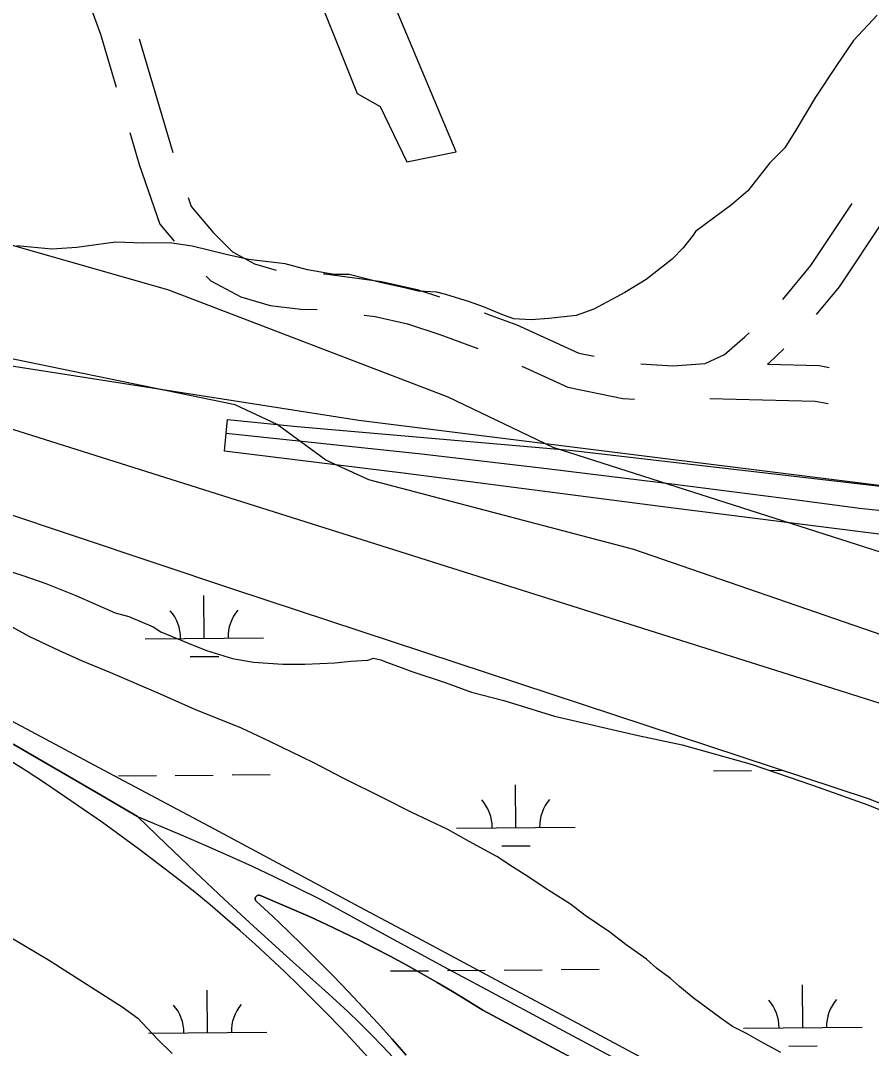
# Model space of a CAD drawing. Extents: x 3568792 to 3606828, y 529143 to 554785.
# Drawn here: x 3599990 to 3600708, y 538044 to 538911 of the extents above; entities that cross this region are included whole.
import ezdxf

# ---------------------------------------------------------------- set-up
doc = ezdxf.new("R2010")
doc.units = 0
for name, color, linetype in [('V-BRDG-OTLN', 7, 'Continuous'), ('V-ROAD-CNTR', 7, 'Continuous'), ('V-SITE-VEGE', 7, 'Continuous'), ('V-TOPO-SHOR', 7, 'Continuous'), ('V-WETL-SWMP', 7, 'Continuous')]:
    doc.layers.add(name, color=color, linetype=linetype)

msp = doc.modelspace()

# ---------------------------------------------------------------- linework, layer by layer
at = {"layer": 'V-BRDG-OTLN'}
for p, q in [((3600163.66, 538563.2), (3600164.75, 538574.64)), ((3600164.75, 538574.64), (3600223.61, 538568.7)), ((3600223.61, 538568.7), (3600453.34, 538548.71)), ((3600162.22, 538548.06), (3600163.66, 538563.2)), ((3600315.13, 538529.03), (3600162.22, 538548.06)), ((3600453.34, 538548.71), (3600802.8, 538508.34)), ((3600536.42, 538500.4), (3600315.13, 538529.03)), ((3600784.3, 538469.24), (3600536.42, 538500.4))]:
    msp.add_line(p, q, dxfattribs=at)
for points in [[(3600163.66, 538563.2), (3600328.25, 538545.61), (3600381.1, 538539.51), (3600433.94, 538533.26), (3600486.75, 538526.87), (3600539.55, 538520.32), (3600592.32, 538513.62), (3600645.06, 538506.77), (3600697.78, 538499.78), (3600735.14, 538495.88)], [(3599860.31, 538356.62), (3599843, 538365.54), (3599825.58, 538374.26), (3599579.35, 538505.01), (3599585.58, 538517.84), (3599591.38, 538529.81), (3599685.04, 538479.63), (3599778.71, 538429.49), (3599872.39, 538379.39), (3599966.09, 538329.33), (3600059.81, 538279.31), (3600153.54, 538229.32)], [(3599984.47, 538300.49), (3600019.35, 538280.35), (3600054.17, 538260.11), (3600088.91, 538239.77), (3600113.1, 538216.37), (3600137.47, 538193.15), (3600162.01, 538170.11), (3600186.72, 538147.26), (3600211.6, 538124.59), (3600236.64, 538102.11), (3600246.78, 538093.23), (3600256.77, 538084.19), (3600266.61, 538074.99), (3600276.29, 538065.62), (3600285.81, 538056.1), (3600295.18, 538046.42), (3600304.38, 538036.58)], [(3600283.24, 538036.83), (3600271.87, 538049.24), (3600260.34, 538061.51), (3600248.67, 538073.64), (3600236.84, 538085.61), (3600224.87, 538097.45), (3600212.76, 538109.13), (3600200.5, 538120.66), (3600188.09, 538132.05), (3600175.55, 538143.28), (3600162.88, 538154.35), (3600150.06, 538165.27), (3600137.11, 538176.02), (3600121.84, 538188.1), (3600106.43, 538200), (3600090.89, 538211.73), (3600075.21, 538223.28), (3600059.4, 538234.65), (3600043.47, 538245.84), (3600027.41, 538256.85), (3600011.22, 538267.67), (3599994.91, 538278.31), (3599978.48, 538288.77)], [(3600088.91, 538239.77), (3600108.38, 538231.76), (3600127.77, 538223.56), (3600147.08, 538215.17), (3600166.32, 538206.6), (3600185.47, 538197.84), (3600204.55, 538188.91), (3600223.54, 538179.79), (3600242.44, 538170.48), (3600294.65, 538141.86), (3600346.96, 538113.41), (3600399.37, 538085.15), (3600451.87, 538057.05), (3600504.47, 538029.14)], [(3600153.54, 538229.32), (3600214.84, 538196.57), (3600276.14, 538163.8), (3600337.42, 538131.02), (3600398.7, 538098.23), (3600459.97, 538065.44), (3600521.23, 538032.64)], [(3600315.54, 538038.53), (3600303.57, 538052.1), (3600291.46, 538065.54), (3600279.2, 538078.85), (3600266.79, 538092.02), (3600254.24, 538105.06), (3600241.54, 538117.95), (3600228.71, 538130.71), (3600215.73, 538143.32), (3600202.62, 538155.79), (3600189.36, 538168.12), (3600188.8, 538168.68), (3600188.42, 538169.37), (3600188.22, 538170.14), (3600188.22, 538170.93), (3600188.43, 538171.69), (3600188.83, 538172.38), (3600189.4, 538172.93), (3600190.09, 538173.32), (3600190.86, 538173.52), (3600191.65, 538173.52), (3600192.41, 538173.3), (3600193.1, 538172.9), (3600206.99, 538167.15), (3600220.81, 538161.21)], [(3600490.42, 538017.34), (3600435.25, 538046.9), (3600380.12, 538076.53), (3600367.36, 538084.51), (3600354.5, 538092.33), (3600341.53, 538099.98), (3600328.47, 538107.46), (3600315.32, 538114.78), (3600302.08, 538121.93), (3600288.74, 538128.91), (3600275.32, 538135.72), (3600261.81, 538142.35), (3600248.22, 538148.82), (3600234.56, 538155.1), (3600220.81, 538161.21), (3600206.99, 538167.15), (3600193.1, 538172.9), (3600192.41, 538173.3), (3600191.65, 538173.52), (3600190.86, 538173.52), (3600190.09, 538173.32), (3600189.4, 538172.93), (3600188.83, 538172.38), (3600188.43, 538171.69), (3600188.22, 538170.93), (3600188.22, 538170.14), (3600188.42, 538169.37), (3600188.8, 538168.68), (3600189.36, 538168.12), (3600202.62, 538155.79), (3600215.73, 538143.32), (3600228.71, 538130.71), (3600241.54, 538117.95), (3600254.24, 538105.06), (3600266.79, 538092.02), (3600279.2, 538078.85), (3600291.46, 538065.54), (3600303.57, 538052.1), (3600315.54, 538038.53)], [(3600220.81, 538161.21), (3600234.56, 538155.1), (3600248.22, 538148.82), (3600261.81, 538142.35), (3600275.32, 538135.72), (3600288.74, 538128.91), (3600302.08, 538121.93), (3600315.32, 538114.78), (3600328.47, 538107.46), (3600341.53, 538099.98), (3600354.5, 538092.33), (3600367.36, 538084.51), (3600380.12, 538076.53), (3600435.25, 538046.9), (3600490.42, 538017.34)]]:
    msp.add_lwpolyline(points, dxfattribs=at)
at = {"layer": 'V-ROAD-CNTR'}
msp.add_line((3600090.24, 538895.63), (3600118.71, 538799.77), dxfattribs=at)
for points in [[(3600039.44, 538949.76), (3600057.73, 538899.72), (3600071.03, 538854.93)], [(3600082.42, 538816.59), (3600090.41, 538789.7), (3600107.66, 538739.52), (3600119.69, 538724.95)], [(3600131.68, 538761.93), (3600134.26, 538754.42), (3600152.56, 538732.26), (3600168.92, 538715.94), (3600187.42, 538705.96), (3600205.81, 538700.48)], [(3600633.04, 538675.88), (3600656.76, 538704.47), (3600691.45, 538756.81)], [(3600661.43, 538663.11), (3600680.87, 538686.55), (3600719.27, 538744.48)], [(3600245.61, 538697.39), (3600247.22, 538697.37), (3600294.67, 538690.98), (3600324.72, 538684.16), (3600343.43, 538678)], [(3600146.81, 538695.62), (3600150.83, 538691.61), (3600175.89, 538678.09), (3600200.7, 538670.7), (3600226.7, 538667.57), (3600240.47, 538667.44)], [(3599635.82, 538674.14), (3600275.56, 538574.13), (3600815.47, 538506.65), (3600987.13, 538497.93)], [(3600280.16, 538662.67), (3600289.33, 538661.43), (3600316.69, 538655.22), (3600343.98, 538646.23), (3600375.85, 538634.51)], [(3600381.09, 538664.55), (3600387.11, 538662.34), (3600408.68, 538654.35), (3600461.09, 538630.67), (3600473.9, 538628.04)], [(3600513.29, 538621.54), (3600540.23, 538619.82), (3600567.57, 538622.01), (3600583.85, 538629.61), (3600601.18, 538644.47), (3600604.64, 538647.77)], [(3600620.18, 538621.24), (3600621.32, 538622.22), (3600633.89, 538634.22)], [(3600412.91, 538619.52), (3600451.79, 538601.95), (3600498.23, 538592.43), (3600508.14, 538591.8)], [(3600620.18, 538621.24), (3600663.6, 538620.11), (3600672.14, 538618.43)], [(3600571.55, 538592.5), (3600660.29, 538590.19), (3600671.31, 538588.02)], [(3599951.14, 538576.74), (3601448.4, 538103.75)], [(3600088.91, 538239.77), (3600054.17, 538260.11), (3600019.35, 538280.35), (3599984.47, 538300.49), (3599949.52, 538320.52), (3599914.5, 538340.44), (3599879.42, 538360.25), (3599844.28, 538379.95), (3599809.07, 538399.55), (3599784.4, 538413.5), (3599759.64, 538427.28), (3599734.77, 538440.89), (3599709.81, 538454.32), (3599684.75, 538467.57), (3599659.6, 538480.65), (3599634.36, 538493.55), (3599609.03, 538506.27), (3599585.58, 538517.84)], [(3600088.91, 538239.77), (3600108.38, 538231.76), (3600127.77, 538223.56), (3600147.08, 538215.17), (3600166.32, 538206.6), (3600185.47, 538197.84), (3600204.55, 538188.91), (3600223.54, 538179.79), (3600242.44, 538170.48), (3600294.65, 538141.86), (3600346.96, 538113.41), (3600399.37, 538085.15), (3600451.87, 538057.05), (3600504.47, 538029.14)], [(3600304.38, 538036.58), (3600295.18, 538046.42), (3600285.81, 538056.1), (3600276.29, 538065.62), (3600266.61, 538074.99), (3600256.77, 538084.19), (3600246.78, 538093.23), (3600236.64, 538102.11), (3600211.6, 538124.59), (3600186.72, 538147.26), (3600162.01, 538170.11), (3600137.47, 538193.15), (3600113.1, 538216.37), (3600088.91, 538239.77)]]:
    msp.add_lwpolyline(points, dxfattribs=at)
at = {"layer": 'V-SITE-VEGE'}
for points in [[(3600712.6, 538915.73), (3600692.78, 538894.37)], [(3600692.78, 538894.37), (3600678.25, 538873.06), (3600660.61, 538846.44), (3600644.04, 538818.77), (3600634.71, 538803.87), (3600622.18, 538791.04), (3600603.45, 538767.57), (3600589.86, 538755.79), (3600559.49, 538733.23), (3600557.42, 538730.04), (3600549.09, 538719.37), (3600539.7, 538709.76), (3600517.72, 538692.59), (3600499.89, 538681.81), (3600473.64, 538667.76), (3600458.92, 538662.3), (3600435.71, 538659.9), (3600420.93, 538658.67), (3600406.13, 538659.55), (3600397.64, 538662.62), (3600380.65, 538669.81), (3600368.98, 538673.89), (3600348.83, 538679.99), (3600341.41, 538682.02), (3600325.56, 538682.88), (3600312.84, 538685.9), (3600294.83, 538689.91), (3600267.28, 538696.97), (3600254.6, 538696.82), (3600232.37, 538700.78), (3600213.29, 538705.83), (3600182.61, 538709.69), (3600163.54, 538713.68), (3600134.94, 538720.73), (3600115.88, 538723.68), (3600093.7, 538723.41), (3600070.45, 538724.19), (3600037.75, 538719.57), (3600016.64, 538718.26), (3599987.02, 538721.07)], [(3599964.07, 538452.13), (3599992.92, 538442.9), (3600011.47, 538436.28), (3600036.91, 538426.32), (3600069.93, 538411.67), (3600081.6, 538408.39), (3600102.23, 538399.74), (3600108.44, 538395.71), (3600131.13, 538386.4), (3600146.95, 538379.75), (3600168.92, 538373.17), (3600186.75, 538369.97), (3600211.4, 538368.21), (3600229.88, 538368.43), (3600255.18, 538369.42), (3600268.85, 538370.95), (3600283.21, 538371.81), (3600287.98, 538373.24), (3600294.15, 538371.94), (3600298.97, 538369.95), (3600312.02, 538365.31), (3600320.27, 538361.99), (3600348.44, 538352.75), (3600370.43, 538344.8), (3600397.88, 538337.61), (3600440.46, 538324.44), (3600511.14, 538308.18), (3600548.18, 538300.41), (3600606.53, 538284.01), (3600627.83, 538276.74), (3600658.07, 538266.15), (3600704.79, 538249.61), (3600724.73, 538241.64)], [(3600631.35, 538040.72), (3600614.14, 538050.09), (3600602.43, 538056.79), (3600590.72, 538062.81), (3600581.06, 538069.54), (3600557.59, 538087.04), (3600545.84, 538096.48), (3600538.23, 538103.23), (3600526.5, 538111.99), (3600518.2, 538119.42), (3600500.94, 538131.53), (3600487.13, 538142.31), (3600466.43, 538156.43), (3600454, 538165.85), (3600432.63, 538179.28), (3600418.83, 538188.7), (3600405.04, 538197.43), (3600391.94, 538206.16), (3600368.52, 538218.88), (3600350.61, 538228.93), (3600319.64, 538243.61), (3600296.93, 538254.97), (3600261.82, 538272.34), (3600237.72, 538285.05), (3600200.56, 538303.07), (3600176.47, 538314.42), (3600136.59, 538330.36), (3600108.39, 538343.02), (3600066.43, 538360.99), (3600042.36, 538370.97), (3600023.1, 538379.63), (3599997.64, 538391.64), (3599981.8, 538400.34)], [(3599962.93, 538149), (3600013.92, 538118.83)], [(3600013.92, 538118.83), (3600075.98, 538079.2), (3600089.09, 538069.78), (3600105.73, 538052.19), (3600118.19, 538040.02)]]:
    msp.add_lwpolyline(points, dxfattribs=at)
at = {"layer": 'V-TOPO-SHOR'}
for points in [[(3599843.66, 540265.93), (3599864.97, 540135.02), (3599995.67, 539724.01), (3600035.7, 539569.46), (3600092.41, 539403.98), (3600189.34, 539061.83), (3600274.1, 538849.57), (3600293.56, 538838.67), (3600316.08, 538791.84), (3600357.49, 538800.49), (3600286.93, 538968.61), (3600258.78, 539026.46), (3600201.95, 539205.76), (3600116.97, 539442.91), (3600094.22, 539517.4), (3600068.6, 539602.92), (3600051.61, 539649.8), (3600023, 539762.96), (3599983.21, 539889.86), (3599940.53, 540030.56), (3599886.09, 540254.13), (3599866.24, 540312.05), (3599852.05, 540349.52)], [(3599303.17, 538933.16), (3599684.99, 538806.87), (3600115.15, 538684), (3600350.49, 538593.89), (3600439.2, 538551.33), (3600861.92, 538416.05), (3601256.09, 538288.96), (3601614.78, 538178.13), (3601953.95, 538066.51), (3602312.62, 537973.13), (3602554.94, 537901.88), (3602670.31, 537851.1), (3602717.12, 537838.46)], [(3602717.78, 537764.33), (3602677.27, 537776.83), (3602447.9, 537843.31), (3602136.56, 537944.84), (3601791.02, 538049.75), (3601374.06, 538179.41), (3600991.38, 538298.1), (3600507.58, 538464.9), (3600284, 538523.86), (3600247.76, 538540.49), (3600206.62, 538570.35), (3600171.33, 538586.99), (3599927.93, 538637.18), (3599524.29, 538763.21), (3599273.92, 538841.76)]]:
    msp.add_lwpolyline(points, dxfattribs=at)
at = {"layer": 'V-WETL-SWMP'}
for p, q in [((3599956.65, 538503.02), (3600169.95, 538431.6)), ((3600169.95, 538431.6), (3600705.08, 538255)), ((3600145.21, 538390.17), (3600144.91, 538426.17)), ((3600095.22, 538389.75), (3600195.21, 538390.6)), ((3600133.34, 538374.64), (3600157.34, 538374.84)), ((3600072.78, 538274.13), (3600104.78, 538274.4)), ((3600120.78, 538274.53), (3600152.78, 538274.8)), ((3600168.78, 538274.94), (3600200.78, 538275.21)), ((3600574.67, 538278.36), (3600606.67, 538278.63)), ((3600622.67, 538278.77), (3600632.8, 538278.85)), ((3600408.01, 538230.52), (3600407.7, 538266.52)), ((3600705.08, 538255), (3600978.57, 538147.32)), ((3600358.01, 538230.1), (3600458, 538230.94)), ((3600396.14, 538214.99), (3600420.14, 538215.19)), ((3600302.18, 538109.55), (3600334.18, 538109.82)), ((3600350.18, 538109.96), (3600382.18, 538110.23)), ((3600398.18, 538110.36), (3600430.17, 538110.63)), ((3600446.17, 538110.77), (3600478.17, 538111.04)), ((3600148.02, 538057.51), (3600147.72, 538093.51)), ((3600649.91, 538061.74), (3600649.61, 538097.74)), ((3600098.02, 538057.09), (3600198.02, 538057.93)), ((3600599.91, 538061.32), (3600699.91, 538062.17)), ((3600638.04, 538046.21), (3600662.04, 538046.42))]:
    msp.add_line(p, q, dxfattribs=at)
for centre, start, end in [((3600089.97, 538390.18), 359.71153, 41.25519), ((3600200.45, 538391.11), 139.71152, 181.25518), ((3600352.76, 538230.53), 359.71153, 41.25519), ((3600463.24, 538231.46), 139.71152, 181.25518), ((3600594.67, 538061.75), 359.71153, 41.25519), ((3600705.15, 538062.69), 139.71152, 181.25518), ((3600092.78, 538057.52), 359.71153, 41.25519), ((3600203.26, 538058.45), 139.71152, 181.25518)]:
    msp.add_arc(centre, 35.25, start, end, dxfattribs=at)

doc.saveas('drawing.dxf')
